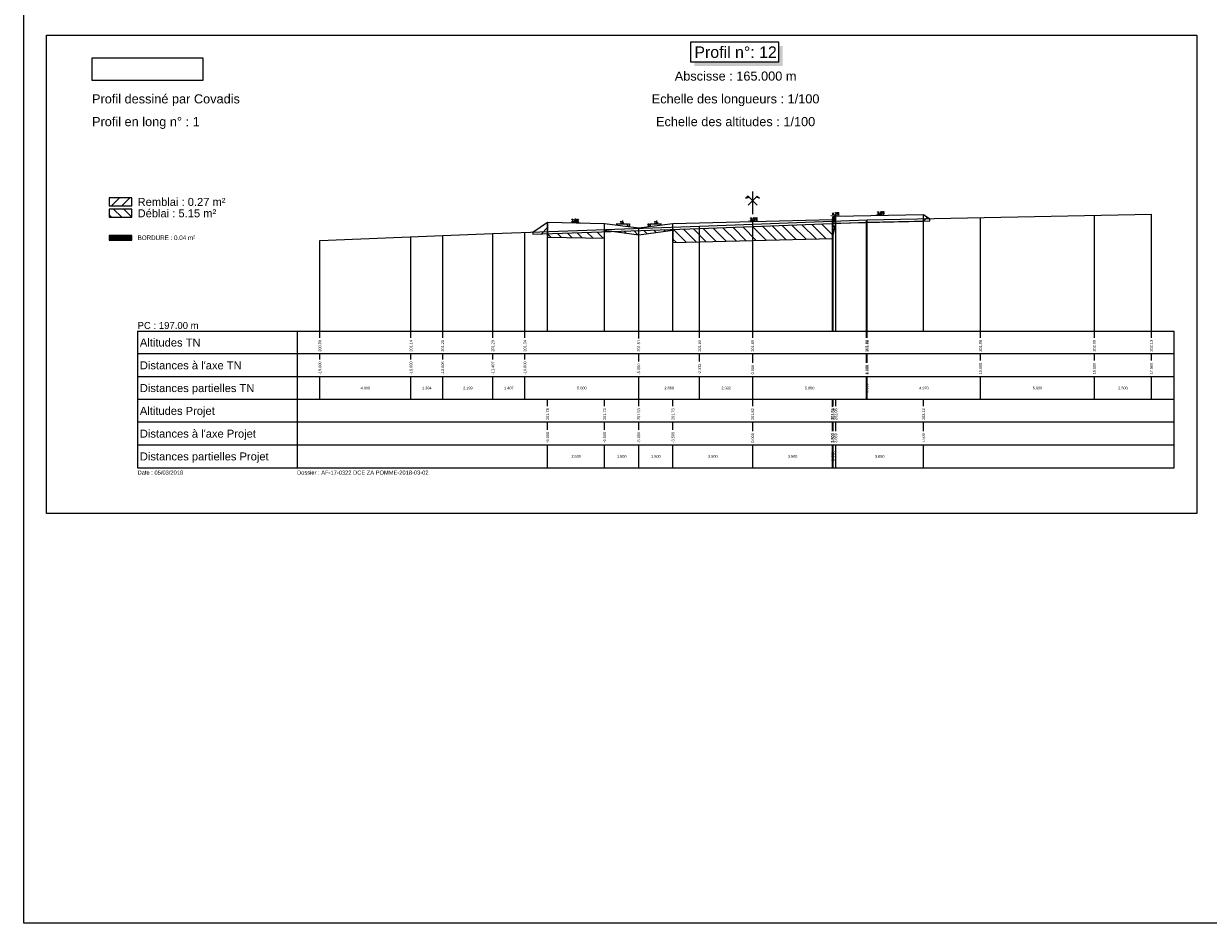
# Model space of a CAD drawing. Extents: x 1616800 to 1632437, y 2248456 to 2251974.
# Tile 358 of 399: x 1621665 to 1622185, y 2249834 to 2250229. Entities that reach past the tile are written whole.
import ezdxf
from ezdxf.enums import TextEntityAlignment as Align

# ---------------------------------------------------------------- set-up
doc = ezdxf.new("R2010")
doc.units = 0
doc.header["$LTSCALE"] = 2
doc.header["$PDMODE"] = 3
doc.header["$PDSIZE"] = 0.2
doc.layers.get('0').update_dxf_attribs({"linetype": 'CONTINUOUS'})
doc.layers.get('Defpoints').update_dxf_attribs({"linetype": 'CONTINUOUS'})
for name, color, linetype in [('Covadis - Logo - Texte noir sur fond blanc', 7, 'CONTINUOUS'), ('X-PAP-PL_PT_1_Basse', 7, 'CONTINUOUS'), ('X-PAP-PL_PT_1_Bordure_T2', 7, 'CONTINUOUS'), ('X-PAP-PL_PT_1_Construction', 7, 'CONTINUOUS'), ('X-PAP-PL_PT_1_CotationsPentes', 7, 'CONTINUOUS'), ('X-PAP-PL_PT_1_FF', 7, 'CONTINUOUS'), ('X-PAP-PL_PT_1_Hachures', 7, 'CONTINUOUS'), ('X-PAP-PL_PT_1_Logo', 7, 'CONTINUOUS'), ('X-PAP-PL_PT_1_MiseEnPage', 7, 'CONTINUOUS'), ('X-PAP-PL_PT_1_Ombrage', 7, 'CONTINUOUS'), ('X-PAP-PL_PT_1_PR', 7, 'CONTINUOUS'), ('X-PAP-PL_PT_1_Rappel', 7, 'CONTINUOUS'), ('X-PAP-PL_PT_1_Talus', 7, 'CONTINUOUS'), ('X-PAP-PL_PT_1_Textes', 7, 'CONTINUOUS'), ('X-PAP-PL_PT_1_TN', 7, 'CONTINUOUS'), ('X-PAP-PL_PT_1_TN décapé', 7, 'CONTINUOUS')]:
    doc.layers.add(name, color=color, linetype=linetype)
doc.styles.add('Arial', font='ARIALN.TTF')
doc.styles.add('ARIAL-GRAS', font='arial.ttf')
doc.styles.add('COVA_COTATION', font='txt.shx')
doc.dimstyles.new('COVA_FLECHE0', dxfattribs={"dimtxt": 1, "dimasz": 1, "dimexe": 1, "dimexo": 0.625, "dimgap": 0.3, "dimtad": 1, "dimdec": 3, "dimzin": 0, "dimdsep": 46, "dimtxsty": 'COVA_COTATION', "dimblk2": 'NONE', "dimsah": 1, "dimcen": 0.09, "dimse1": 1, "dimse2": 1, "dimclrd": 7, "dimclrt": 7, "dimadec": 0, "dimazin": 0, "dimtfac": 1, "dimtdec": 4, "dimtofl": 0, "dimtmove": 2, "dimatfit": 3, "dimfxl": 1, "dimtolj": 1, "dimtzin": 0, "dimarcsym": 0})
picture_1 = doc.add_image_def('image1.jpg', size_in_pixel=(1430, 294))

# ---------------------------------------------------------------- blocks, each defined once
blk = doc.blocks.new('CovPrTrAxe')
blk.add_line((0, 0), (0, 1))
for points in [[(0.2, 0.4), (-0.2, 0.8), (-0.3, 0.7), (-0.15, 0.75)], [(-0.2, 0.4), (0.2, 0.8), (0.3, 0.7), (0.15, 0.75)]]:
    blk.add_lwpolyline(points)
blk = doc.blocks.new('*D410')
at = {"layer": 'Defpoints', "color": 0, "transparency": 16777216}
for p in [(1621905.01, 2250141.67), (1621905.02, 2250141.97), (1621909.04, 2250141.59)]:
    blk.add_point(p, dxfattribs=at)
at = {"layer": 'X-PAP-PL_PT_1_CotationsPentes', "color": 7, "lineweight": -2, "transparency": 16777216}
blk.add_line((1621908.05, 2250141.91), (1621905.02, 2250141.97), dxfattribs=at)
at = {"layer": 'X-PAP-PL_PT_1_CotationsPentes', "color": 7, "transparency": 16777216}
blk.add_solid([(1621908.05, 2250142.08), (1621908.05, 2250141.74), (1621909.05, 2250141.89)], dxfattribs=at)
at = {"layer": 'X-PAP-PL_PT_1_CotationsPentes', "color": 7, "transparency": 16777216, "insert": (1621906.55, 2250142.74), "char_height": 1, "attachment_point": 5, "rotation": 358.8542, "style": 'COVA_COTATION'}
blk.add_mtext('\\A1;2.0%', dxfattribs=at)
blk = doc.blocks.new('_None')
blk = doc.blocks.new('*D411')
at = {"layer": 'Defpoints', "color": 0, "transparency": 16777216}
for p in [(1621982.43, 2250142.2), (1621986.62, 2250142.61), (1621986.63, 2250142.31)]:
    blk.add_point(p, dxfattribs=at)
at = {"layer": 'X-PAP-PL_PT_1_CotationsPentes', "color": 7, "lineweight": -2, "transparency": 16777216}
blk.add_line((1621983.42, 2250142.53), (1621986.62, 2250142.61), dxfattribs=at)
at = {"layer": 'X-PAP-PL_PT_1_CotationsPentes', "color": 7, "transparency": 16777216}
blk.add_solid([(1621983.42, 2250142.69), (1621983.43, 2250142.36), (1621982.42, 2250142.5)], dxfattribs=at)
at = {"layer": 'X-PAP-PL_PT_1_CotationsPentes', "color": 7, "transparency": 16777216, "insert": (1621985, 2250143.37), "char_height": 1, "attachment_point": 5, "rotation": 1.4321, "style": 'COVA_COTATION'}
blk.add_mtext('\\A1;2.5%', dxfattribs=at)
blk = doc.blocks.new('*D412')
at = {"layer": 'Defpoints', "color": 0, "transparency": 16777216}
for p in [(1622018.33, 2250144.42), (1622022.51, 2250144.89), (1622022.53, 2250144.59)]:
    blk.add_point(p, dxfattribs=at)
at = {"layer": 'X-PAP-PL_PT_1_CotationsPentes', "color": 7, "lineweight": -2, "transparency": 16777216}
blk.add_line((1622019.32, 2250144.76), (1622022.51, 2250144.89), dxfattribs=at)
at = {"layer": 'X-PAP-PL_PT_1_CotationsPentes', "color": 7, "transparency": 16777216}
blk.add_solid([(1622019.31, 2250144.92), (1622019.32, 2250144.59), (1622018.32, 2250144.72)], dxfattribs=at)
at = {"layer": 'X-PAP-PL_PT_1_CotationsPentes', "color": 7, "transparency": 16777216, "insert": (1622020.88, 2250145.62), "char_height": 1, "attachment_point": 5, "rotation": 2.3859, "style": 'COVA_COTATION'}
blk.add_mtext('\\A1;4.2%', dxfattribs=at)
blk = doc.blocks.new('*D413')
at = {"layer": 'Defpoints', "color": 0, "transparency": 16777216}
for p in [(1622038.26, 2250144.87), (1622042.29, 2250145.25), (1622042.29, 2250144.95)]:
    blk.add_point(p, dxfattribs=at)
at = {"layer": 'X-PAP-PL_PT_1_CotationsPentes', "color": 7, "lineweight": -2, "transparency": 16777216}
blk.add_line((1622039.26, 2250145.19), (1622042.29, 2250145.25), dxfattribs=at)
at = {"layer": 'X-PAP-PL_PT_1_CotationsPentes', "color": 7, "transparency": 16777216}
blk.add_solid([(1622039.25, 2250145.36), (1622039.26, 2250145.03), (1622038.26, 2250145.17)], dxfattribs=at)
at = {"layer": 'X-PAP-PL_PT_1_CotationsPentes', "color": 7, "transparency": 16777216, "insert": (1622040.76, 2250146.02), "char_height": 1, "attachment_point": 5, "rotation": 1.1458, "style": 'COVA_COTATION'}
blk.add_mtext('\\A1;2.0%', dxfattribs=at)
blk = doc.blocks.new('CovLogo')
at = {"layer": 'Covadis - Logo - Texte noir sur fond blanc'}
image = blk.add_image(picture_1, insert=(0, 0), size_in_units=(4.864, 1), dxfattribs=at)

msp = doc.modelspace()

# ---------------------------------------------------------------- hatches: boundary and pattern name
at = {"layer": 'X-PAP-PL_PT_1_Hachures'}
h = msp.add_hatch(dxfattribs=at)
h.set_pattern_fill('ANSI31', color=1, style=0)
h.set_pattern_definition([(45, (1621712.028, 2250149.071), (-2.2451, 2.2451), [])])
h.paths.add_polyline_path([(1621712.028, 2250149.0711), (1621712.028, 2250152.6451), (1621702.028, 2250152.6451), (1621702.028, 2250149.0711)])
h = msp.add_hatch(dxfattribs=at)
h.set_pattern_fill('ANSI31', color=6, angle=90, style=0)
h.set_pattern_definition([(135, (1621712.028, 2250144.071), (-2.2451, -2.2451), [])])
h.paths.add_polyline_path([(1621712.028, 2250144.0711), (1621712.028, 2250147.6499), (1621702.028, 2250147.6499), (1621702.028, 2250144.0711)])
h = msp.add_hatch(dxfattribs=at)
h.set_pattern_fill('_U', scale=0.2, angle=45.000009, style=0, pattern_type=0)
h.set_pattern_definition([(45.00001, (1621674.528, 2250224.0711), (-0.14142138, 0.14142133), [])])
h.paths.add_polyline_path([(1622019.828, 2250144.479), (1622019.528, 2250143.129), (1622019.528, 2250142.029), (1622021.028, 2250142.029), (1622021.028, 2250144.529)])
h = msp.add_hatch(dxfattribs=at)
h.set_pattern_fill('ANSI31', color=1, style=0)
h.set_pattern_definition([(45, (1622059.528, 2250142.3803), (-2.245, 2.245), [])])
h.paths.add_polyline_path([(1622059.528, 2250142.3803), (1622062.3209, 2250142.4371), (1622062.3209, 2250143.4371), (1622059.528, 2250145.299)])
h = msp.add_hatch(dxfattribs=at)
h.set_pattern_fill('ANSI31', color=1, style=0)
h.set_pattern_definition([(45, (1621888.083, 2250137.5824), (-2.245, 2.245), [])])
h.paths.add_polyline_path([(1621888.0832, 2250137.5824), (1621888.0832, 2250136.5824), (1621894.528, 2250136.805), (1621894.528, 2250141.879)])
h = msp.add_hatch(dxfattribs=at)
h.set_pattern_fill('ANSI31', color=6, angle=90, style=0)
h.set_pattern_definition([(135, (1621923.7623, 2250137.8144), (-2.24506, -2.24506), [])])
h.paths.add_polyline_path([(1621923.7623, 2250137.8144), (1621961.2107, 2250139.1075), (1621984.528, 2250139.9851), (1622020.9901, 2250141.3574), (1622019.528, 2250134.729), (1621984.528, 2250133.854), (1621949.528, 2250132.979), (1621949.528, 2250138.379), (1621934.528, 2250136.379)])
h = msp.add_hatch(dxfattribs=at)
h.set_pattern_fill('ANSI31', color=1, style=0)
h.set_pattern_definition([(45, (1622020.99, 2250141.3574), (-2.2451, 2.2451), [])])
h.paths.add_polyline_path([(1622020.9901, 2250141.3574), (1622030.6777, 2250141.722), (1622021.028, 2250141.529)])
h = msp.add_hatch(dxfattribs=at)
h.set_pattern_fill('ANSI31', color=6, angle=90, style=0)
h.set_pattern_definition([(135, (1622030.6777, 2250141.722), (-2.24506, -2.24506), [])])
h.paths.add_polyline_path([(1622030.6777, 2250141.722), (1622034.8273, 2250141.8782), (1622059.528, 2250142.3803), (1622059.528, 2250142.299)])
h = msp.add_hatch(dxfattribs=at)
h.set_pattern_fill('_U', scale=0.2, angle=45.000009, style=0, pattern_type=0)
h.set_pattern_definition([(45, (1621712.028, 2250134.0711), (-0.1414214, 0.1414213), [])])
h.paths.add_polyline_path([(1621712.028, 2250134.0711), (1621712.028, 2250136.1407), (1621702.028, 2250136.1407), (1621702.028, 2250134.0711)])
h = msp.add_hatch(dxfattribs=at)
h.set_pattern_fill('ANSI31', color=6, angle=90, style=0)
h.set_pattern_definition([(135, (1621894.528, 2250136.805), (-2.24506, -2.24506), [])])
h.paths.add_polyline_path([(1621894.528, 2250136.805), (1621919.528, 2250137.6682), (1621919.528, 2250134.879), (1621894.528, 2250135.379)])
h = msp.add_hatch(dxfattribs=at)
h.set_pattern_fill('ANSI31', color=1, style=0)
h.set_pattern_definition([(45, (1621919.528, 2250137.6682), (-2.245, 2.245), [])])
h.paths.add_polyline_path([(1621919.528, 2250137.6682), (1621923.7623, 2250137.8144), (1621919.528, 2250138.379)])

# ---------------------------------------------------------------- linework, layer by layer
at = {"layer": 'X-PAP-PL_PT_1_Basse', "color": 7, "linetype": 'Continuous', "lineweight": 0, "flags": 128}
msp.add_lwpolyline([(1621888.0832, 2250137.5824), (1621894.528, 2250141.879), (1621894.528, 2250135.379), (1621919.528, 2250134.879), (1621919.528, 2250138.379), (1621934.528, 2250136.379), (1621949.528, 2250138.379), (1621949.528, 2250132.979), (1621984.528, 2250133.854), (1622019.528, 2250134.729), (1622021.028, 2250141.529), (1622059.528, 2250142.299), (1622059.528, 2250145.299), (1622062.3209, 2250143.4371)], dxfattribs=at)
at = {"layer": 'X-PAP-PL_PT_1_Bordure_T2', "color": 4, "linetype": 'Continuous', "lineweight": 0, "flags": 128}
msp.add_lwpolyline([(1622019.528, 2250143.129), (1622019.528, 2250142.029), (1622021.028, 2250142.029), (1622021.028, 2250144.529)], dxfattribs=at)
at = {"layer": 'X-PAP-PL_PT_1_Construction'}
for p, q in [((1621714.528, 2250094.0711), (1622169.528, 2250094.0711)), ((1621714.528, 2250094.0711), (1621714.528, 2250034.0711)), ((1621784.528, 2250094.0711), (1621784.528, 2250034.0711)), ((1622169.528, 2250034.0711), (1622169.528, 2250094.0711)), ((1622169.528, 2250084.0711), (1621714.528, 2250084.0711)), ((1622169.528, 2250074.0711), (1621714.528, 2250074.0711)), ((1622169.528, 2250064.0711), (1621714.528, 2250064.0711)), ((1622169.528, 2250054.0711), (1621714.528, 2250054.0711)), ((1622169.528, 2250044.0711), (1621714.528, 2250044.0711)), ((1621714.528, 2250034.0711), (1622169.528, 2250034.0711))]:
    msp.add_line(p, q, dxfattribs=at)
at = {"layer": 'X-PAP-PL_PT_1_Construction', "color": 95}
for p, q in [((1621794.528, 2250091.1248), (1621794.528, 2250094.0711)), ((1621834.528, 2250091.1175), (1621834.528, 2250094.0711)), ((1621848.4713, 2250091.1183), (1621848.4713, 2250094.0711)), ((1621870.459, 2250091.1248), (1621870.459, 2250094.0711)), ((1621884.528, 2250091.1175), (1621884.528, 2250094.0711)), ((1621934.528, 2250090.8907), (1621934.528, 2250094.0711)), ((1621961.2107, 2250091.1183), (1621961.2107, 2250094.0711)), ((1621984.528, 2250091.1248), (1621984.528, 2250094.0711)), ((1622034.528, 2250091.1248), (1622034.528, 2250094.0711)), ((1622034.8273, 2250091.1248), (1622034.8273, 2250094.0711)), ((1622084.528, 2250091.1248), (1622084.528, 2250094.0711)), ((1622134.528, 2250091.1248), (1622134.528, 2250094.0711)), ((1622159.528, 2250091.1224), (1622159.528, 2250094.0711)), ((1621794.528, 2250081.6766), (1621794.528, 2250084.0711)), ((1621834.528, 2250081.6766), (1621834.528, 2250084.0711)), ((1621848.4713, 2250081.6798), (1621848.4713, 2250084.0711)), ((1621870.459, 2250081.6806), (1621870.459, 2250084.0711)), ((1621884.528, 2250081.6766), (1621884.528, 2250084.0711)), ((1621934.528, 2250080.7442), (1621934.528, 2250084.0711)), ((1621961.2107, 2250080.736), (1621961.2107, 2250084.0711)), ((1621984.528, 2250080.186), (1621984.528, 2250084.0711)), ((1622034.528, 2250080.186), (1622034.528, 2250084.0711)), ((1622034.8273, 2250080.186), (1622034.8273, 2250084.0711)), ((1622084.528, 2250081.1183), (1622084.528, 2250084.0711)), ((1622134.528, 2250081.1183), (1622134.528, 2250084.0711)), ((1622159.528, 2250081.1183), (1622159.528, 2250084.0711)), ((1621794.528, 2250064.0711), (1621794.528, 2250074.0711)), ((1621834.528, 2250064.0711), (1621834.528, 2250074.0711)), ((1621848.4713, 2250064.0711), (1621848.4713, 2250074.0711)), ((1621870.459, 2250064.0711), (1621870.459, 2250074.0711)), ((1621884.528, 2250064.0711), (1621884.528, 2250074.0711)), ((1621934.528, 2250064.0711), (1621934.528, 2250074.0711)), ((1621961.2107, 2250064.0711), (1621961.2107, 2250074.0711)), ((1621984.528, 2250064.0711), (1621984.528, 2250074.0711)), ((1622034.528, 2250064.0711), (1622034.528, 2250074.0711)), ((1622034.8273, 2250064.0711), (1622034.8273, 2250074.0711)), ((1622084.528, 2250064.0711), (1622084.528, 2250074.0711)), ((1622134.528, 2250064.0711), (1622134.528, 2250074.0711)), ((1622159.528, 2250064.0711), (1622159.528, 2250074.0711))]:
    msp.add_line(p, q, dxfattribs=at)
at = {"layer": 'X-PAP-PL_PT_1_Construction', "color": 1}
for p, q in [((1621894.528, 2250061.1248), (1621894.528, 2250064.0711)), ((1621919.528, 2250061.1224), (1621919.528, 2250064.0711)), ((1621934.528, 2250061.1224), (1621934.528, 2250064.0711)), ((1621949.528, 2250061.1224), (1621949.528, 2250064.0711)), ((1621984.528, 2250061.1101), (1621984.528, 2250064.0711)), ((1622019.528, 2250060.8907), (1622019.528, 2250064.0711)), ((1622019.828, 2250061.1175), (1622019.828, 2250064.0711)), ((1622021.028, 2250061.1314), (1622021.028, 2250064.0711)), ((1622059.528, 2250061.1101), (1622059.528, 2250064.0711)), ((1621894.528, 2250050.7442), (1621894.528, 2250054.0711)), ((1621919.528, 2250050.7442), (1621919.528, 2250054.0711)), ((1621934.528, 2250050.7442), (1621934.528, 2250054.0711)), ((1621949.528, 2250050.7442), (1621949.528, 2250054.0711)), ((1621984.528, 2250050.186), (1621984.528, 2250054.0711)), ((1622019.528, 2250050.186), (1622019.528, 2250054.0711)), ((1622019.828, 2250050.186), (1622019.828, 2250054.0711)), ((1622021.028, 2250050.186), (1622021.028, 2250054.0711)), ((1622059.528, 2250050.186), (1622059.528, 2250054.0711)), ((1621894.528, 2250034.0711), (1621894.528, 2250044.0711)), ((1621919.528, 2250034.0711), (1621919.528, 2250044.0711)), ((1621934.528, 2250034.0711), (1621934.528, 2250044.0711)), ((1621949.528, 2250034.0711), (1621949.528, 2250044.0711)), ((1621984.528, 2250034.0711), (1621984.528, 2250044.0711)), ((1622019.528, 2250034.0711), (1622019.528, 2250044.0711)), ((1622019.828, 2250034.0711), (1622019.828, 2250044.0711)), ((1622021.028, 2250034.0711), (1622021.028, 2250044.0711)), ((1622059.528, 2250034.0711), (1622059.528, 2250044.0711))]:
    msp.add_line(p, q, dxfattribs=at)
at = {"layer": 'X-PAP-PL_PT_1_Construction', "flags": 128}
msp.add_lwpolyline([(1621674.528, 2250224.0711), (1622179.528, 2250224.0711), (1622179.528, 2250014.0711), (1621674.528, 2250014.0711)], close=True, dxfattribs=at)
for points in [[(1621712.028, 2250149.0711), (1621712.028, 2250152.6451), (1621702.028, 2250152.6451), (1621702.028, 2250149.0711), (1621712.028, 2250149.0711)], [(1621712.028, 2250144.0711), (1621712.028, 2250147.6499), (1621702.028, 2250147.6499), (1621702.028, 2250144.0711), (1621712.028, 2250144.0711)], [(1621712.028, 2250134.0711), (1621712.028, 2250136.1407), (1621702.028, 2250136.1407), (1621702.028, 2250134.0711), (1621712.028, 2250134.0711)]]:
    msp.add_lwpolyline(points, dxfattribs=at)
at = {"layer": 'X-PAP-PL_PT_1_CotationsPentes', "color": 7}
for p, q in [((1621929.528, 2250141.015), (1621924.528, 2250141.015)), ((1621929.528, 2250140.3483), (1621929.528, 2250141.015)), ((1621944.528, 2250141.015), (1621939.528, 2250141.015)), ((1621939.528, 2250141.015), (1621939.528, 2250140.3483))]:
    msp.add_line(p, q, dxfattribs=at)
at = {"layer": 'X-PAP-PL_PT_1_FF', "color": 7, "linetype": 'Continuous', "lineweight": 0, "flags": 128}
msp.add_lwpolyline([(1621894.528, 2250141.879), (1621894.528, 2250135.379), (1621919.528, 2250134.879), (1621919.528, 2250138.379), (1621934.528, 2250136.379), (1621949.528, 2250138.379), (1621949.528, 2250132.979), (1621984.528, 2250133.854), (1622019.528, 2250134.729), (1622021.028, 2250141.529), (1622059.528, 2250142.299), (1622059.528, 2250145.299)], dxfattribs=at)
at = {"layer": 'X-PAP-PL_PT_1_MiseEnPage', "flags": 128}
msp.add_lwpolyline([(1621664.528, 2250674.0711), (1622852.528, 2250674.0711), (1622852.528, 2249834.0711), (1621664.528, 2249834.0711)], close=True, dxfattribs=at)
at = {"layer": 'X-PAP-PL_PT_1_Ombrage', "flags": 128}
msp.add_lwpolyline([(1621957.1685, 2250212.3033), (1621995.9803, 2250212.3033), (1621995.9803, 2250221.006), (1621957.1685, 2250221.006), (1621957.1685, 2250212.3033)], dxfattribs=at)
at = {"layer": 'X-PAP-PL_PT_1_Ombrage', "color": 7}
for points in [[(1621995.9803, 2250212.3033), (1621995.9803, 2250219.2382), (1621997.748, 2250210.5356), (1621997.748, 2250219.2382)], [(1621958.9362, 2250212.3033), (1621995.9803, 2250212.3033), (1621958.9362, 2250210.5356), (1621997.748, 2250210.5356)]]:
    msp.add_solid(points, dxfattribs=at)
at = {"layer": 'X-PAP-PL_PT_1_PR', "color": 7, "linetype": 'Continuous', "lineweight": 0, "flags": 128}
msp.add_lwpolyline([(1621894.528, 2250141.879), (1621919.528, 2250141.379), (1621934.528, 2250139.379), (1621949.528, 2250141.379), (1621984.528, 2250142.254), (1622019.528, 2250143.129), (1622019.828, 2250144.479), (1622021.028, 2250144.529), (1622059.528, 2250145.299)], dxfattribs=at)
at = {"layer": 'X-PAP-PL_PT_1_Rappel', "color": 1, "linetype": 'Continuous'}
for p, q in [((1622019.828, 2250094.0711), (1622019.828, 2250144.479)), ((1622021.028, 2250094.0711), (1622021.028, 2250144.529)), ((1622059.528, 2250094.0711), (1622059.528, 2250145.299)), ((1621894.528, 2250094.0711), (1621894.528, 2250141.879)), ((1621919.528, 2250094.0711), (1621919.528, 2250141.379)), ((1621934.528, 2250094.0711), (1621934.528, 2250139.379)), ((1621949.528, 2250094.0711), (1621949.528, 2250141.379)), ((1621984.528, 2250094.0711), (1621984.528, 2250142.254)), ((1622019.528, 2250094.0711), (1622019.528, 2250143.129))]:
    msp.add_line(p, q, dxfattribs=at)
at = {"layer": 'X-PAP-PL_PT_1_Rappel', "color": 95, "linetype": 'Continuous'}
for p, q in [((1622134.528, 2250094.0711), (1622134.528, 2250144.905)), ((1622159.528, 2250094.0711), (1622159.528, 2250145.4132)), ((1621934.528, 2250094.0711), (1621934.528, 2250139.1862)), ((1621961.2107, 2250094.0711), (1621961.2107, 2250140.1075)), ((1621984.528, 2250094.0711), (1621984.528, 2250140.9851)), ((1621984.528, 2250094.0711), (1621984.528, 2250140.9851)), ((1622034.528, 2250094.0711), (1622034.528, 2250142.8669)), ((1622034.8273, 2250094.0711), (1622034.8273, 2250142.8782)), ((1622084.528, 2250094.0711), (1622084.528, 2250143.8885)), ((1621794.528, 2250094.0711), (1621794.528, 2250133.9217)), ((1621834.528, 2250094.0711), (1621834.528, 2250135.4945)), ((1621848.4713, 2250094.0711), (1621848.4713, 2250136.0428)), ((1621870.459, 2250094.0711), (1621870.459, 2250136.9739)), ((1621884.528, 2250094.0711), (1621884.528, 2250137.4597))]:
    msp.add_line(p, q, dxfattribs=at)
at = {"layer": 'X-PAP-PL_PT_1_Talus', "color": 7, "linetype": 'Continuous', "lineweight": 0, "flags": 128}
for points in [[(1622059.528, 2250145.299), (1622062.3209, 2250143.4371)], [(1621888.0832, 2250137.5824), (1621894.528, 2250141.879)]]:
    msp.add_lwpolyline(points, dxfattribs=at)
at = {"layer": 'X-PAP-PL_PT_1_TN', "color": 95, "linetype": 'Continuous', "lineweight": 0, "flags": 128}
msp.add_lwpolyline([(1621794.528, 2250133.9217), (1621848.4713, 2250136.0428), (1621870.459, 2250136.9739), (1621961.2107, 2250140.1075), (1621984.528, 2250140.9851), (1621984.528, 2250140.9851), (1622034.8273, 2250142.8782), (1622159.528, 2250145.4132)], dxfattribs=at)
at = {"layer": 'X-PAP-PL_PT_1_TN décapé', "color": 9, "linetype": 'Continuous', "lineweight": 0, "flags": 128}
msp.add_lwpolyline([(1621888.0832, 2250137.5824), (1621888.0832, 2250136.5824), (1621961.2107, 2250139.1075), (1621984.528, 2250139.9851), (1621984.528, 2250139.9851), (1622034.8273, 2250141.8782), (1622062.3209, 2250142.4371), (1622062.3209, 2250143.4371)], dxfattribs=at)

# ---------------------------------------------------------------- block references
at = {"layer": 'X-PAP-PL_PT_1_Construction', "xscale": 10, "yscale": 10}
msp.add_blockref('CovPrTrAxe', (1621984.528, 2250145.4132), dxfattribs=at)
at = {"layer": 'X-PAP-PL_PT_1_Logo', "xscale": 10, "yscale": 10}
msp.add_blockref('CovLogo', (1621694.528, 2250204.0711), dxfattribs=at)

# ---------------------------------------------------------------- texts
at = {"layer": 'X-PAP-PL_PT_1_CotationsPentes', "color": 7, "style": 'COVA_COTATION'}
for p in [(1621927.028, 2250141.315), (1621942.028, 2250141.315)]:
    msp.add_text('15', height=1, dxfattribs=at).set_placement(p, align=Align.CENTER)
msp.add_text('2', height=1, dxfattribs=at).set_placement((1621929.828, 2250140.6817), align=Align.MIDDLE_LEFT)
msp.add_text('2', height=1, dxfattribs=at).set_placement((1621939.228, 2250140.6817), align=Align.MIDDLE_RIGHT)
at = {"layer": 'X-PAP-PL_PT_1_Textes', "color": 7, "style": 'ARIAL-GRAS'}
for s, height, p in [('Profil n°: 12', 5, (1621977.028, 2250214.0711)), ('Abscisse : 165.000 m', 4, (1621977.028, 2250204.0711)), ('Echelle des longueurs : 1/100', 4, (1621977.028, 2250194.0711)), ('Echelle des altitudes : 1/100', 4, (1621977.028, 2250184.0711))]:
    msp.add_text(s, height=height, dxfattribs=at).set_placement(p, align=Align.CENTER)
at = {"layer": 'X-PAP-PL_PT_1_Textes', "color": 7}
for s, height, style, p in [('Profil dessiné par Covadis', 4, 'ARIAL-GRAS', (1621694.528, 2250194.0711)), ('Profil en long n° : 1', 4, 'ARIAL-GRAS', (1621694.528, 2250184.0711)), ('Remblai : 0.27 m²', 3.5, 'ARIAL-GRAS', (1621714.528, 2250149.0711)), ('Déblai : 5.15 m²', 3.5, 'ARIAL-GRAS', (1621714.528, 2250144.0711)), ('BORDURE : 0.04 m²', 2, 'Arial', (1621714.528, 2250134.0711)), ('PC : 197.00 m', 3, 'ARIAL-GRAS', (1621714.528, 2250095.0711)), ('Date : 05/03/2018', 1.8, 'ARIAL-GRAS', (1621714.528, 2250031.0711)), ('Dossier : AF-17-0322 DCE ZA POMME-2018-03-02', 1.8, 'ARIAL-GRAS', (1621784.528, 2250031.0711))]:
    msp.add_text(s, height=height, dxfattribs=dict(at, style=style)).set_placement(p)
at = {"layer": 'X-PAP-PL_PT_1_Textes', "color": 95, "style": 'ARIAL-GRAS'}
for s, p in [('Altitudes TN', (1621715.528, 2250087.3211)), ("Distances à l'axe TN", (1621715.528, 2250077.3211)), ('Distances partielles TN', (1621715.528, 2250067.3211))]:
    msp.add_text(s, height=3.5, dxfattribs=at).set_placement(p)
at = {"layer": 'X-PAP-PL_PT_1_Textes', "color": 7, "style": 'ARIAL-GRAS'}
for s, p in [('200.99', (1621794.528, 2250085.0711)), ('201.14', (1621834.528, 2250085.0711)), ('201.20', (1621848.4713, 2250085.0711)), ('201.29', (1621870.459, 2250085.0711)), ('201.34', (1621884.528, 2250085.0711)), ('201.51', (1621934.528, 2250085.0711)), ('201.60', (1621961.2107, 2250085.0711)), ('201.69', (1621984.528, 2250085.0711)), ('201.88', (1622034.528, 2250085.0711)), ('201.88', (1622034.8273, 2250085.0711)), ('201.98', (1622084.528, 2250085.0711)), ('202.08', (1622134.528, 2250085.0711)), ('202.13', (1622159.528, 2250085.0711)), ('-19.000', (1621794.528, 2250075.0711)), ('-15.000', (1621834.528, 2250075.0711)), ('-13.606', (1621848.4713, 2250075.0711)), ('-11.407', (1621870.459, 2250075.0711)), ('-10.000', (1621884.528, 2250075.0711)), ('-5.000', (1621934.528, 2250075.0711)), ('-2.332', (1621961.2107, 2250075.0711)), ('0.000', (1621984.528, 2250075.0711)), ('5.000', (1622034.528, 2250075.0711)), ('5.030', (1622034.8273, 2250075.0711)), ('10.000', (1622084.528, 2250075.0711)), ('15.000', (1622134.528, 2250075.0711)), ('17.500', (1622159.528, 2250075.0711)), ('201.78', (1621894.528, 2250055.0711)), ('201.73', (1621919.528, 2250055.0711)), ('201.53', (1621934.528, 2250055.0711)), ('201.73', (1621949.528, 2250055.0711)), ('201.82', (1621984.528, 2250055.0711)), ('201.91', (1622019.528, 2250055.0711)), ('202.04', (1622019.828, 2250055.0711)), ('202.05', (1622021.028, 2250055.0711)), ('202.12', (1622059.528, 2250055.0711)), ('-9.000', (1621894.528, 2250045.0711)), ('-6.500', (1621919.528, 2250045.0711)), ('-5.000', (1621934.528, 2250045.0711)), ('-3.500', (1621949.528, 2250045.0711)), ('0.000', (1621984.528, 2250045.0711)), ('3.500', (1622019.528, 2250045.0711)), ('3.530', (1622019.828, 2250045.0711)), ('3.650', (1622021.028, 2250045.0711)), ('7.500', (1622059.528, 2250045.0711))]:
    msp.add_text(s, height=1.2, rotation=90, dxfattribs=at).set_placement(p, align=Align.MIDDLE_LEFT)
for s, p in [('4.000', (1621814.528, 2250069.0711)), ('1.394', (1621841.4996, 2250069.0711)), ('2.199', (1621859.4651, 2250069.0711)), ('1.407', (1621877.4935, 2250069.0711)), ('5.000', (1621909.528, 2250069.0711)), ('2.668', (1621947.8693, 2250069.0711)), ('2.332', (1621972.8693, 2250069.0711)), ('5.000', (1622009.528, 2250069.0711)), ('4.970', (1622059.6777, 2250069.0711)), ('5.000', (1622109.528, 2250069.0711)), ('2.500', (1622147.028, 2250069.0711)), ('2.500', (1621907.028, 2250039.0711)), ('1.500', (1621927.028, 2250039.0711)), ('1.500', (1621942.028, 2250039.0711)), ('3.500', (1621967.028, 2250039.0711)), ('3.500', (1622002.028, 2250039.0711)), ('3.850', (1622040.278, 2250039.0711))]:
    msp.add_text(s, height=1.2, dxfattribs=at).set_placement(p, align=Align.MIDDLE_CENTER)
for s, p in [('0.030', (1622034.6777, 2250069.0711)), ('0.030', (1622019.678, 2250039.0711)), ('0.120', (1622020.428, 2250039.0711))]:
    msp.add_text(s, height=1.2, rotation=90, dxfattribs=at).set_placement(p, align=Align.MIDDLE_CENTER)
at = {"layer": 'X-PAP-PL_PT_1_Textes', "color": 1, "style": 'ARIAL-GRAS'}
for s, p in [('Altitudes Projet', (1621715.528, 2250057.3211)), ("Distances à l'axe Projet", (1621715.528, 2250047.3211)), ('Distances partielles Projet', (1621715.528, 2250037.3211))]:
    msp.add_text(s, height=3.5, dxfattribs=at).set_placement(p)

# ---------------------------------------------------------------- dimensions: what is measured, and where the dimension line sits
at = {"layer": 'X-PAP-PL_PT_1_CotationsPentes'}
for p1, p2, distance, text, picture, middle in [((1621982.4286, 2250142.2015), (1621986.6273, 2250142.3065), 0.3, '2.5%', '*D411', (1621985.0003, 2250143.3662)), ((1622018.3298, 2250144.4166), (1622022.5262, 2250144.5914), 0.3, '4.2%', '*D412', (1622020.8818, 2250145.6239)), ((1622038.2617, 2250144.8737), (1622042.2943, 2250144.9543), 0.3, '2.0%', '*D413', (1622040.7559, 2250146.0238)), ((1621909.0443, 2250141.5887), (1621905.0117, 2250141.6693), -0.3, '2.0%', '*D410', (1621906.5501, 2250142.7388))]:
    dim = msp.add_aligned_dim(p1=p1, p2=p2, distance=distance, text=text, dimstyle='COVA_FLECHE0', dxfattribs=at)
    dim.commit()
    dim.dimension.update_dxf_attribs({"geometry": picture, "text_midpoint": middle})

doc.saveas('drawing.dxf')
